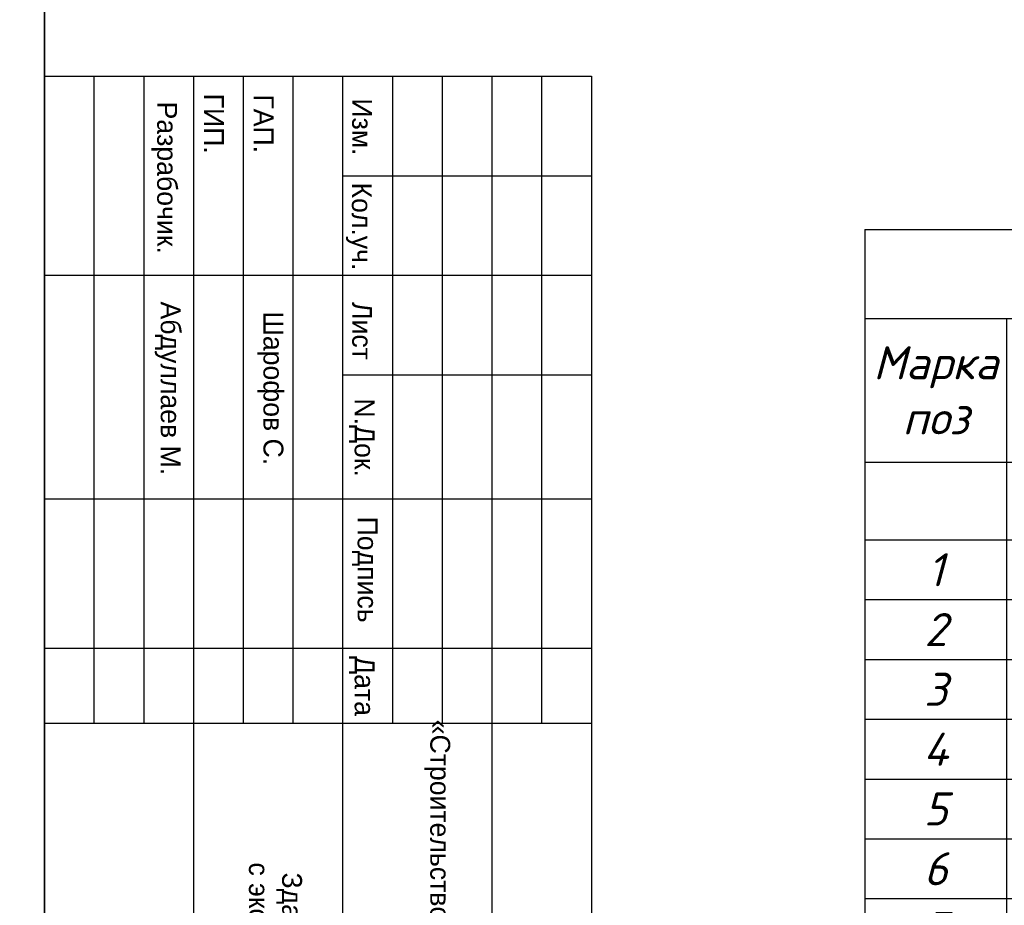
# Model space of a CAD drawing. Header units: millimetres. Extents: x -33345 to 4712671, y -3392 to 121473.
# Tile 382 of 656: x 2209302 to 2219201, y 55172 to 64069. Entities that reach past the tile are written whole.
import ezdxf

# ---------------------------------------------------------------- set-up
doc = ezdxf.new("R2010")
doc.units = ezdxf.units.MM
doc.layers.add('ACO-текст', color=7, linetype='Continuous', lineweight=20)
doc.layers.add('Текст', color=7, linetype='Continuous', lineweight=20)
doc.styles.add('ISO', font='isocpeui.ttf')
doc.styles.add('simp 0', font='isocpeui.ttf')
doc.styles.get("Standard").update_dxf_attribs({"font": 'arial.ttf'})
doc.styles.add('X-U-RW-01$0$StyleROMANS', font='GOTHIC.TTF')
doc.styles.add('Констр', font='isocpeui.ttf')

# ---------------------------------------------------------------- blocks, each defined once
blk = doc.blocks.new('Qwet')
at = {"lineweight": 35}
blk.add_lwpolyline([(352715.1, -737112.1), (409615.1, -737112.1), (409615.1, -696112.1), (352715.1, -696112.1)], close=True, dxfattribs=at)
blk = doc.blocks.new('medgor')
at = {"ltscale": 25}
for p, q in [((-44011134.1, 22929074.8), (-44011134.1, 22934574.8)), ((-44010134.1, 22932074.8), (-44010134.1, 22934574.8)), ((-44009134.1, 22929074.8), (-44009134.1, 22934574.8)), ((-44008134.1, 22932074.8), (-44008134.1, 22934574.8)), ((-44006889, 22929074.8), (-44006889, 22934574.8)), ((-44005389, 22929074.8), (-44005389, 22934574.8)), ((-44004634.1, 22929074.8), (-44004634.1, 22934574.8)), ((-44004634.1, 22934074.8), (-44011134.1, 22934074.8)), ((-43992634.1, 22933574.8), (-44011134.1, 22933574.8)), ((-44004634.1, 22933074.8), (-44011134.1, 22933074.8)), ((-44004634.1, 22932574.8), (-44011134.1, 22932574.8)), ((-43992634.1, 22932074.8), (-44011134.1, 22932074.8)), ((-44004634.1, 22931574.8), (-44011134.1, 22931574.8)), ((-44004634.1, 22931074.8), (-44011134.1, 22931074.8)), ((-43992634.1, 22930574.8), (-44011134.1, 22930574.8)), ((-44004634.1, 22930074.8), (-44011134.1, 22930074.8)), ((-44004634.1, 22929574.8), (-44011134.1, 22929574.8))]:
    blk.add_line(p, q, dxfattribs=at)
blk.add_lwpolyline([(-44011134.1, 22934574.8), (-43992634.1, 22934574.8), (-43992634.1, 22929074.8), (-44011134.1, 22929074.8)], close=True, dxfattribs=at)
at = {"layer": 'Текст', "char_height": 200, "attachment_point": 8, "style": 'X-U-RW-01$0$StyleROMANS'}
for s, insert, width in [('\\pxqc;«Строительство 5-этажного административного здания Управления Департамента по борьбе с экономическими преступлениями города Ташкента»', (-43998711.2, 22932558.8), 11910.391), ('Изм.', (-44010624.6, 22932164.8), 748.42), ('Кол.уч.', (-44009624.6, 22932104.8), 748.42), ('Лист', (-44008574.7, 22932164.8), 748.42), ('N.Док.', (-44007503, 22932134.8), 748.42), ('Подпись', (-44006177.3, 22932164.8), 748.42), ('Дата', (-44005007.8, 22932134.8), 748.42), ('Здание Департамента по борьбе\\P с экономическими преступлениями', (-44001076.2, 22931069.7), 11910.391), ('ГАП.', (-44010657.2, 22931178.5), 748.42), ('Шарофов С.', (-44007998.5, 22931215.1), 2029.721), ('ГИП.', (-44010657.2, 22930678.5), 748.42), ('Абдуллаев М.', (-44007998.5, 22930182.8), 2180.463), ('Разрабочик.', (-44010114.5, 22930146.9), 748.42)]:
    blk.add_mtext(s, dxfattribs=dict(at, insert=insert, width=width))
blk = doc.blocks.new('*T3716')
at = {"color": 0, "linetype": 'ByBlock', "lineweight": -2, "transparency": 16777216}
for p, q in [((0, 0), (18500, 0)), ((0, 0), (0, -16710.7)), ((18500, 0), (18500, -16710.7)), ((0, -892.5), (18500, -892.5)), ((1425.7, -892.5), (1425.7, -11328.1)), ((5597.3, -892.5), (5597.3, -11328.1)), ((10914.3, -892.5), (10914.3, -11328.1)), ((13497.4, -892.5), (13497.4, -11328.1)), ((14819.6, -892.5), (14819.6, -11328.1)), ((16443.2, -892.5), (16443.2, -11328.1)), ((0, -2335.5), (18500, -2335.5)), ((0, -3116.7), (18500, -3116.7)), ((0, -3717.4), (18500, -3717.4)), ((0, -4318.1), (18500, -4318.1)), ((0, -4918.7), (18500, -4918.7)), ((0, -5519.4), (18500, -5519.4)), ((0, -6120.1), (18500, -6120.1)), ((0, -6720.7), (18500, -6720.7)), ((0, -7321.4), (18500, -7321.4)), ((0, -7922.1), (18500, -7922.1)), ((0, -8522.8), (18500, -8522.8)), ((0, -9123.4), (18500, -9123.4)), ((0, -9724.1), (18500, -9724.1)), ((0, -10613.4), (18500, -10613.4)), ((0, -11328.1), (18500, -11328.1)), ((0, -11928.8), (18500, -11928.8)), ((0, -12529.5), (18500, -12529.5)), ((5597.3, -12529.5), (5597.3, -16710.7)), ((5597.3, -13418.7), (18500, -13418.7)), ((16443.2, -13418.7), (16443.2, -16710.7)), ((5597.3, -14019.4), (16443.2, -14019.4)), ((5597.3, -14620.1), (16443.2, -14620.1)), ((10914.3, -14620.1), (10914.3, -16710.7)), ((13497.4, -14620.1), (13497.4, -16710.7)), ((14819.6, -14620.1), (14819.6, -16710.7)), ((0, -15220.8), (18500, -15220.8)), ((0, -16110), (18500, -16110)), ((0, -16710.7), (18500, -16710.7))]:
    blk.add_line(p, q, dxfattribs=at)
at = {"color": 9, "lineweight": 30, "true_color": 0xc7c8ca, "transparency": 16777216}
for points in [[(14819.6, -2335.5), (14819.6, -3116.7), (16443.2, -2335.5), (16443.2, -3116.7)], [(16443.2, -2335.5), (16443.2, -3116.7), (18500, -2335.5), (18500, -3116.7)], [(14819.6, -3116.7), (14819.6, -3717.4), (16443.2, -3116.7), (16443.2, -3717.4)], [(16443.2, -3116.7), (16443.2, -3717.4), (18500, -3116.7), (18500, -3717.4)], [(14819.6, -3717.4), (14819.6, -4318.1), (16443.2, -3717.4), (16443.2, -4318.1)], [(16443.2, -3717.4), (16443.2, -4318.1), (18500, -3717.4), (18500, -4318.1)], [(14819.6, -4318.1), (14819.6, -4918.7), (16443.2, -4318.1), (16443.2, -4918.7)], [(16443.2, -4318.1), (16443.2, -4918.7), (18500, -4318.1), (18500, -4918.7)], [(14819.6, -4918.7), (14819.6, -5519.4), (16443.2, -4918.7), (16443.2, -5519.4)], [(16443.2, -4918.7), (16443.2, -5519.4), (18500, -4918.7), (18500, -5519.4)], [(14819.6, -5519.4), (14819.6, -6120.1), (16443.2, -5519.4), (16443.2, -6120.1)], [(16443.2, -5519.4), (16443.2, -6120.1), (18500, -5519.4), (18500, -6120.1)], [(14819.6, -6120.1), (14819.6, -6720.7), (16443.2, -6120.1), (16443.2, -6720.7)], [(16443.2, -6120.1), (16443.2, -6720.7), (18500, -6120.1), (18500, -6720.7)], [(14819.6, -6720.7), (14819.6, -7321.4), (16443.2, -6720.7), (16443.2, -7321.4)], [(16443.2, -6720.7), (16443.2, -7321.4), (18500, -6720.7), (18500, -7321.4)], [(14819.6, -7321.4), (14819.6, -7922.1), (16443.2, -7321.4), (16443.2, -7922.1)], [(16443.2, -7321.4), (16443.2, -7922.1), (18500, -7321.4), (18500, -7922.1)], [(14819.6, -7922.1), (14819.6, -8522.8), (16443.2, -7922.1), (16443.2, -8522.8)], [(16443.2, -7922.1), (16443.2, -8522.8), (18500, -7922.1), (18500, -8522.8)], [(14819.6, -8522.8), (14819.6, -9123.4), (16443.2, -8522.8), (16443.2, -9123.4)], [(16443.2, -8522.8), (16443.2, -9123.4), (18500, -8522.8), (18500, -9123.4)], [(14819.6, -9123.4), (14819.6, -9724.1), (16443.2, -9123.4), (16443.2, -9724.1)], [(16443.2, -9123.4), (16443.2, -9724.1), (18500, -9123.4), (18500, -9724.1)], [(14819.6, -9724.1), (14819.6, -10613.4), (16443.2, -9724.1), (16443.2, -10613.4)], [(16443.2, -9724.1), (16443.2, -10613.4), (18500, -9724.1), (18500, -10613.4)], [(14819.6, -10613.4), (14819.6, -11328.1), (16443.2, -10613.4), (16443.2, -11328.1)], [(16443.2, -10613.4), (16443.2, -11328.1), (18500, -10613.4), (18500, -11328.1)], [(5597.3, -15220.8), (5597.3, -16110), (10914.3, -15220.8), (10914.3, -16110)], [(10914.3, -15220.8), (10914.3, -16110), (13497.4, -15220.8), (13497.4, -16110)], [(13497.4, -15220.8), (13497.4, -16110), (14819.6, -15220.8), (14819.6, -16110)], [(14819.6, -15220.8), (14819.6, -16110), (16443.2, -15220.8), (16443.2, -16110)], [(16443.2, -15220.8), (16443.2, -16110), (18500, -15220.8), (18500, -16110)], [(5597.3, -16110), (5597.3, -16710.7), (10914.3, -16110), (10914.3, -16710.7)], [(10914.3, -16110), (10914.3, -16710.7), (13497.4, -16110), (13497.4, -16710.7)], [(13497.4, -16110), (13497.4, -16710.7), (14819.6, -16110), (14819.6, -16710.7)], [(14819.6, -16110), (14819.6, -16710.7), (16443.2, -16110), (16443.2, -16710.7)], [(16443.2, -16110), (16443.2, -16710.7), (18500, -16110), (18500, -16710.7)]]:
    blk.add_solid(points, dxfattribs=at)
at = {"color": 0, "lineweight": 25, "transparency": 16777216, "attachment_point": 5, "style": 'Констр'}
for s, insert, char_height, width in [('Спецификация материалов ', (9250, -446.3), 332.232, 18496.678), ('Марка поз', (712.8, -1614), 332.23, 1422.342), ('L элемента, мм', (12205.8, -1614), 332.232, 2579.693), ('Кол-   во', (14158.5, -1614), 332.23, 1318.88), ('Масса   ед, кг', (15631.4, -1614), 332.232, 1620.353), ('Обозначение', (3511.5, -1614), 332.232, 4168.29), ('Наименование', (8255.8, -1614), 332.232, 5313.738), ('Примеч.', (17471.6, -1614), 332.23, 2053.448), ('{\\L\\C230;Материалы К-1}', (8255.8, -2726.1), 332.232, 5313.738), ('{\\C230;16}', (14158.5, -2726.1), 332.23, 1318.88), ('{\\C230;795.5}', (15631.4, -2726.1), 332.232, 1620.353), ('{\\C230;12728.5}', (17471.6, -2726.1), 332.232, 2053.448), ('{\\C5;1}', (712.8, -3417), 332.23, 1422.342), ('{\\C5;ГОСТ 5781-82}', (3511.5, -3417), 332.232, 4168.29), ('{\\C5;%%C25АIII}', (8255.8, -3417), 332.232, 5313.738), ('{\\C5;4770}', (12205.8, -3417), 332.23, 2579.693), ('{\\C5;4}', (14158.5, -3417), 332.23, 1318.88), ('{\\C5;18.4}', (15631.4, -3417), 332.23, 1620.353), ('{\\C5;73.5}', (17471.6, -3417), 332.23, 2053.448), ('{\\C5;2}', (712.8, -4017.7), 332.23, 1422.342), ('{\\C5;ГОСТ 5781-82}', (3511.5, -4017.7), 332.232, 4168.29), ('{\\C5;%%C22АIII}', (8255.8, -4017.7), 332.232, 5313.738), ('{\\C5;4770}', (12205.8, -4017.7), 332.23, 2579.693), ('{\\C5;8}', (14158.5, -4017.7), 332.23, 1318.88), ('{\\C5;14.2}', (15631.4, -4017.7), 332.23, 1620.353), ('{\\C5;113.7}', (17471.6, -4017.7), 332.232, 2053.448), ('{\\C5;3', (712.8, -4618.4), 332.23, 1422.342), ('{\\C5;ГОСТ 5781-82}', (3511.5, -4618.4), 332.232, 4168.29), ('{\\C5;%%C25АIII}', (8255.8, -4618.4), 332.232, 5313.738), ('{\\C5;3600}', (12205.8, -4618.4), 332.23, 2579.693), ('{\\C5;4}', (14158.5, -4618.4), 332.23, 1318.88), ('{\\C5;13.9}', (15631.4, -4618.4), 332.23, 1620.353), ('{\\C5;55.4}', (17471.6, -4618.4), 332.23, 2053.448), ('{\\C5;ГОСТ 5781-82}', (3511.5, -5219.1), 332.232, 4168.29), ('{\\C5;%%C22АIII}', (8255.8, -5219.1), 332.232, 5313.738), ('{\\C5;3000}', (12205.8, -5219.1), 332.23, 2579.693), ('{\\C5;8}', (14158.5, -5219.1), 332.23, 1318.88), ('{\\C5;8.9}', (15631.4, -5219.1), 332.23, 1620.353), ('{\\C5;4', (712.8, -5219.1), 332.23, 1422.342), ('{\\C5;71.5}', (17471.6, -5219.1), 332.23, 2053.448), ('{\\C5;%%C22АIII}', (8255.8, -5819.7), 332.232, 5313.738), ('{\\C5;5', (712.8, -5819.7), 332.23, 1422.342), ('{\\C5;ГОСТ 5781-82}', (3511.5, -5819.7), 332.232, 4168.29), ('{\\C5;3600}', (12205.8, -5819.7), 332.23, 2579.693), ('{\\C5;16}', (14158.5, -5819.7), 332.23, 1318.88), ('{\\C5;10.7}', (15631.4, -5819.7), 332.23, 1620.353), ('{\\C5;171.6}', (17471.6, -5819.7), 332.232, 2053.448), ('{\\C5;6', (712.8, -6420.4), 332.23, 1422.342), ('{\\C5;ГОСТ 5781-82}', (3511.5, -6420.4), 332.232, 4168.29), ('{\\C5;%%C20АIII}', (8255.8, -6420.4), 332.232, 5313.738), ('{\\C5;3600}', (12205.8, -6420.4), 332.23, 2579.693), ('{\\C5;8}', (14158.5, -6420.4), 332.23, 1318.88), ('{\\C5;8.9}', (15631.4, -6420.4), 332.23, 1620.353), ('{\\C5;71.1}', (17471.6, -6420.4), 332.23, 2053.448), ('{\\C5;7', (712.8, -7021.1), 332.23, 1422.342), ('{\\C5;ГОСТ 5781-82}', (3511.5, -7021.1), 332.232, 4168.29), ('{\\C5;%%C20АIII}', (8255.8, -7021.1), 332.232, 5313.738), ('{\\C5;3300}', (12205.8, -7021.1), 332.23, 2579.693), ('{\\C5;4}', (14158.5, -7021.1), 332.23, 1318.88), ('{\\C5;8.2}', (15631.4, -7021.1), 332.23, 1620.353), ('{\\C5;32.6}', (17471.6, -7021.1), 332.23, 2053.448), ('{\\C5;8}', (712.8, -7621.8), 332.23, 1422.342), ('{\\C5;ГОСТ 5781-82}', (3511.5, -7621.8), 332.232, 4168.29), ('{\\C5;%%C20АIII}', (8255.8, -7621.8), 332.232, 5313.738), ('{\\C5;2700}', (12205.8, -7621.8), 332.23, 2579.693), ('{\\C5;4}', (14158.5, -7621.8), 332.23, 1318.88), ('{\\C5;6.7}', (15631.4, -7621.8), 332.23, 1620.353), ('{\\C5;26.7}', (17471.6, -7621.8), 332.23, 2053.448), ('{\\C5;X-1}', (712.8, -8222.4), 332.23, 1422.342), ('{\\C5;ГОСТ 5781-82}', (3511.5, -8222.4), 332.232, 4168.29), ('{\\C5;%%C8АI}', (8255.8, -8222.4), 332.232, 5313.738), ('{\\C5;1680}', (12205.8, -8222.4), 332.23, 2579.693), ('{\\C5;171}', (14158.5, -8222.4), 332.23, 1318.88), ('{\\C5;0.7}', (15631.4, -8222.4), 332.23, 1620.353), ('{\\C5;113.5}', (17471.6, -8222.4), 332.232, 2053.448), ('{\\C5;X-2}', (712.8, -8823.1), 332.23, 1422.342), ('{\\C5;ГОСТ 5781-82}', (3511.5, -8823.1), 332.232, 4168.29), ('{\\C5;%%C8АI}', (8255.8, -8823.1), 332.232, 5313.738), ('{\\C5;1280}', (12205.8, -8823.1), 332.23, 2579.693), ('{\\C5;62}', (14158.5, -8823.1), 332.23, 1318.88), ('{\\C5;0.5}', (15631.4, -8823.1), 332.23, 1620.353), ('{\\C5;31.3}', (17471.6, -8823.1), 332.23, 2053.448), ('{\\C5;X-3}', (712.8, -9423.8), 332.23, 1422.342), ('{\\C5;ГОСТ 5781-82}', (3511.5, -9423.8), 332.232, 4168.29), ('{\\C5;%%C8АI}', (8255.8, -9423.8), 332.232, 5313.738), ('{\\C5;1680}', (12205.8, -9423.8), 332.23, 2579.693), ('{\\C5;52}', (14158.5, -9423.8), 332.23, 1318.88), ('{\\C5;0.7}', (15631.4, -9423.8), 332.23, 1620.353), ('{\\C5;34.5}', (17471.6, -9423.8), 332.23, 2053.448), ('{\\L\\C230;Детал "А". Накладки}', (8255.8, -10168.8), 332.232, 5313.738), ('{\\C230;600}', (14158.5, -10168.8), 332.232, 1318.88), ('{\\C230;1003.7}', (17471.6, -10168.8), 332.232, 2053.448), ('{\\C230;1.7}', (15631.4, -10168.8), 332.232, 1620.353), ('{\\C5;%%C20АIII}', (8255.8, -10970.8), 332.232, 5313.738), ('{\\C5;1}', (712.8, -10970.8), 332.23, 1422.342), ('{\\C5;ГОСТ 5781-82}', (3511.5, -10970.8), 332.232, 4168.29), ('{\\C5;340}', (12205.8, -10970.8), 332.23, 2579.693), ('{\\C5;2}', (14158.5, -10970.8), 332.23, 1318.88), ('{\\C5;0.8}', (15631.4, -10970.8), 332.23, 1620.353), ('{\\C5;1.7}', (17471.6, -10970.8), 332.23, 2053.448), ('{\\L\\C230;Бетон В25                 3.69 м³   расп.1 колон}', (9250, -11628.5), 332.232, 18496.678), ('\\A1;Ведомось расхода стали на элемент, кг', (9250, -12229.1), 332.232, 18496.678), ('\\A1;Изделия арматурные', (12048.6, -12974.1), 332.232, 12899.401), ('Марка \\Pэлемента', (2798.6, -13875.1), 332.23, 5593.954), ('\\A1; Арматура класса  А-III', (11020.3, -13719.1), 332.232, 10842.631), ('{\\C5;ГОСТ 5781-82}', (11020.3, -14319.8), 332.232, 10842.631), ('Всего', (17471.6, -14319.8), 332.23, 2053.448), ('%%C8', (8255.8, -14920.4), 332.23, 5313.738), ('%%C22', (12205.8, -14920.4), 332.23, 2579.693), ('%%C25', (14158.5, -14920.4), 332.23, 1318.88), ('%%C20', (15631.4, -14920.4), 332.23, 1620.353), ('2869.3', (8255.8, -15665.4), 332.23, 5313.738), ('5710.2', (12205.8, -15665.4), 332.23, 2579.693), ('2062.4', (14158.5, -15665.4), 332.23, 1318.88), ('13732.1', (17471.6, -15665.4), 332.23, 2053.448)]:
    blk.add_mtext(s, dxfattribs=dict(at, insert=insert, char_height=char_height, width=width))
at = {"color": 0, "lineweight": 25, "transparency": 16777216, "insert": (15631.4, -15665.4), "char_height": 332.232, "width": 1620.353, "attachment_point": 5}
blk.add_mtext('{\\fISOCPEUR|b0|i1|c204|p34;3090.3}', dxfattribs=at)

msp = doc.modelspace()

# ---------------------------------------------------------------- block references
at = {"rotation": 270}
for name, p in [('Qwet', (2946664.059, 454616.444, 1359241.5)), ('medgor', (-20719522.846, -43947632.783, 1359241.5))]:
    msp.add_blockref(name, p, dxfattribs=at)
msp.add_blockref('*T3716', (2217798.495, 61960.024))

# ---------------------------------------------------------------- texts
at = {"insert": (351439.431, 62275.551), "char_height": 500, "width": 9875.6458, "attachment_point": 1, "style": 'ISO'}
msp.add_mtext('\\pi4343.31532;{\\LА-А\\P\\pi0;Армирование приямка. M 1:20}', dxfattribs=at)
at = {"layer": 'ACO-текст', "char_height": 300, "width": 3709.09797, "attachment_point": 1, "style": 'simp 0'}
for insert in [(1950520.376, 58582.633), (2065139.565, 58582.633)]:
    msp.add_mtext('\\pi-651.92829,l900;Дюбель-шпильки\\P\\pi183.75353;М12х130', dxfattribs=dict(at, insert=insert))

doc.saveas('drawing.dxf')
